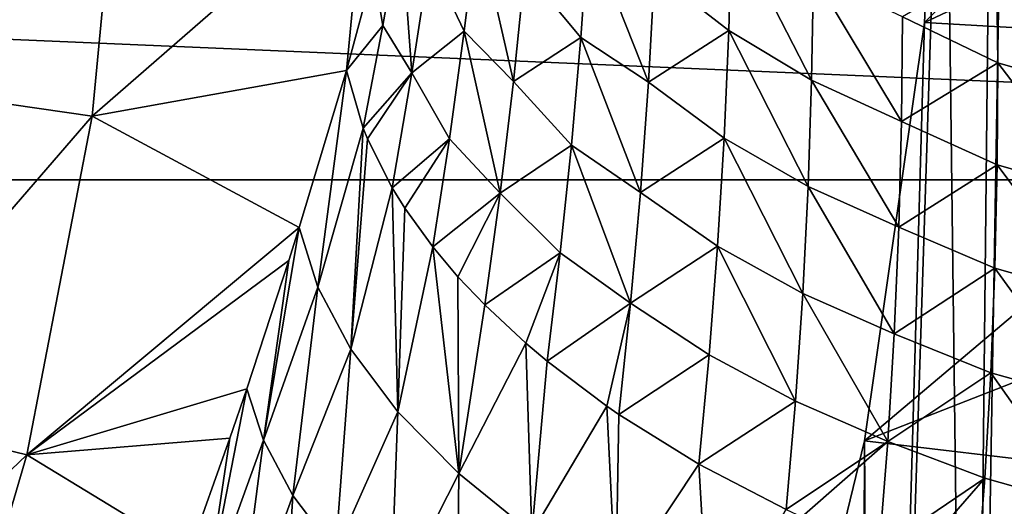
# Model space of a CAD drawing. Header units: metres. Extents: x -82 to 82, y -313 to 40.
# Tile 341 of 405: x 20.58 to 26.35, y -5.3 to -2.45. Entities that reach past the tile are written whole.
import ezdxf

# ---------------------------------------------------------------- set-up
doc = ezdxf.new("R2010")
doc.units = ezdxf.units.M
doc.layers.add('solid_505278_SW0001_CCC', color=7, linetype='CONTINUOUS')

msp = doc.modelspace()

# ---------------------------------------------------------------- linework, layer by layer
at = {"layer": 'solid_505278_SW0001_CCC'}
for points in [[(24.394852, 11.828752, 22.155525), (24.395313, 11.838113, 22.609262), (46.085339, -6.391057, 41.571404)], [(24.395313, 11.838113, 22.609262), (24.414707, 11.819185, 23.116474), (46.085339, -6.391057, 41.571404)], [(24.410315, 11.79554, 21.744139), (24.394852, 11.828752, 22.155525), (46.085339, -6.391057, 41.571404)], [(24.410315, 11.79554, 21.744139), (46.085339, -6.391057, 41.571404), (46.701576, -7.144948, 40.205154)], [(24.439697, 11.741335, 21.366631), (24.410315, 11.79554, 21.744139), (46.701576, -7.144948, 40.205154)], [(24.414707, 11.819185, 23.116474), (24.457344, 11.765347, 23.691967), (46.085339, -6.391057, 41.571404)], [(24.481678, 11.667856, 21.016287), (24.439697, 11.741335, 21.366631), (46.701576, -7.144948, 40.205154)], [(24.457344, 11.765347, 23.691967), (45.347614, -5.772033, 42.946751), (46.085339, -6.391057, 41.571404)], [(24.457344, 11.765347, 23.691967), (24.52927, 11.666902, 24.35533), (45.347614, -5.772033, 42.946751)], [(24.535494, 11.575875, 20.687429), (24.481678, 11.667856, 21.016287), (46.701576, -7.144948, 40.205154)], [(24.52927, 11.666902, 24.35533), (24.578323, 11.597232, 24.726034), (45.347614, -5.772033, 42.946751)], [(24.60091, 11.465295, 20.375366), (24.535494, 11.575875, 20.687429), (46.701576, -7.144948, 40.205154)], [(24.578323, 11.597232, 24.726034), (24.637506, 11.511533, 25.12558), (45.347614, -5.772033, 42.946751)], [(24.637506, 11.511533, 25.12558), (24.707153, 11.408542, 25.554943), (45.347614, -5.772033, 42.946751)], [(24.67816, 11.335218, 20.0762), (24.60091, 11.465295, 20.375366), (46.701576, -7.144948, 40.205154)], [(24.707153, 11.408542, 25.554943), (24.788658, 11.285902, 26.016899), (45.347614, -5.772033, 42.946751)], [(24.767889, 11.183995, 19.78668), (24.67816, 11.335218, 20.0762), (46.701576, -7.144948, 40.205154)], [(24.788658, 11.285902, 26.016899), (44.498169, -5.296072, 44.312996), (45.347614, -5.772033, 42.946751)], [(24.788658, 11.285902, 26.016899), (24.882256, 11.142185, 26.5126), (44.498169, -5.296072, 44.312996)], [(24.767889, 11.183995, 19.78668), (46.701576, -7.144948, 40.205154), (47.189945, -8.025766, 38.862278)], [(24.871145, 11.009154, 19.503977), (24.767889, 11.183995, 19.78668), (47.189945, -8.025766, 38.862278)], [(24.882256, 11.142185, 26.5126), (24.988798, 10.975226, 27.044302), (44.498169, -5.296072, 44.312996)], [(24.989439, 10.807234, 19.225573), (24.871145, 11.009154, 19.503977), (47.189945, -8.025766, 38.862278)], [(24.988798, 10.975226, 27.044302), (25.108957, 10.782746, 27.61462), (44.498169, -5.296072, 44.312996)], [(25.124756, 10.573668, 18.949318), (24.989439, 10.807234, 19.225573), (47.189945, -8.025766, 38.862278)], [(25.108957, 10.782746, 27.61462), (25.242779, 10.562989, 28.224642), (44.498169, -5.296072, 44.312996)], [(25.279581, 10.30255, 18.673386), (25.124756, 10.573668, 18.949318), (47.189945, -8.025766, 38.862278)], [(25.242779, 10.562989, 28.224642), (25.391151, 10.312742, 28.87858), (44.498169, -5.296072, 44.312996)], [(25.279581, 10.30255, 18.673386), (47.189945, -8.025766, 38.862278), (47.544315, -9.022715, 37.559395)], [(25.456774, 9.98657, 18.396349), (25.279581, 10.30255, 18.673386), (47.544315, -9.022715, 37.559395)], [(25.391151, 10.312742, 28.87858), (43.545929, -4.968073, 45.655872), (44.498169, -5.296072, 44.312996)], [(25.391151, 10.312742, 28.87858), (25.553905, 10.029705, 29.578196), (43.545929, -4.968073, 45.655872)], [(25.553905, 10.029705, 29.578196), (25.670599, 9.821074, 30.071865), (43.545929, -4.968073, 45.655872)], [(25.659595, 9.616619, 18.117189), (25.456774, 9.98657, 18.396349), (47.544315, -9.022715, 37.559395)], [(25.670599, 9.821074, 30.071865), (25.793667, 9.595549, 30.587959), (43.545929, -4.968073, 45.655872)], [(25.891617, 9.181572, 17.835571), (25.659595, 9.616619, 18.117189), (47.544315, -9.022715, 37.559395)], [(25.793667, 9.595549, 30.587959), (25.923344, 9.351282, 31.129276), (43.545929, -4.968073, 45.655872)], [(25.923344, 9.351282, 31.129276), (26.059132, 9.088165, 31.694067), (43.545929, -4.968073, 45.655872)], [(26.15575, 8.669367, 17.552582), (25.891617, 9.181572, 17.835571), (47.544315, -9.022715, 37.559395)], [(26.059132, 9.088165, 31.694067), (42.50259, -4.792206, 46.958755), (43.545929, -4.968073, 45.655872)], [(26.059132, 9.088165, 31.694067), (26.201523, 8.802954, 32.287937), (42.50259, -4.792206, 46.958755)], [(26.201523, 8.802954, 32.287937), (26.351597, 8.491707, 32.916363), (42.50259, -4.792206, 46.958755)], [(26.15575, 8.669367, 17.552582), (47.544315, -9.022715, 37.559395), (47.760555, -10.123828, 36.312004)], [(26.300962, 8.379543, 17.411055), (26.15575, 8.669367, 17.552582), (47.760555, -10.123828, 36.312004)], [(26.454424, 8.065916, 17.269989), (26.300962, 8.379543, 17.411055), (47.760555, -10.123828, 36.312004)], [(26, 0, 15), (26.348351, 6.695788, 15), (26.152407, -12.157122, 15)], [(26.348351, 6.695788, 15), (26.464577, 6.434959, 15), (26.152407, -12.157122, 15)], [(26.464577, 6.434959, 15), (26.675501, -11.419466, 15), (26.152407, -12.157122, 15)], [(26, 0, 15), (26.152407, -12.157122, 15), (25.582354, -12.875551, 15)], [(25.882271, -2.471432, 15), (26, 0, 15), (25.582354, -12.875551, 15)], [(25.882271, -2.471432, -257.5), (28.362389, -1.303037, -257.5), (28.392305, 0, -257.5)], [(25.882271, -2.471432, -257.5), (28.392305, 0, -257.5), (26, 0, -257.5)], [(25.882271, -2.471432, 15), (25.882271, -2.471432, -257.5), (26, 0, -257.5)], [(25.882271, -2.471432, 15), (26, 0, -257.5), (26, 0, 15)], [(39.855892, -3.392345, -279.5), (-39.855892, -3.392345, -279.5), (-40, 0, -279.5)], [(40, 0, -279.5), (39.855892, -3.392345, -279.5), (-40, 0, -279.5)], [(20.061092, -0.955628, 69.836754), (19.879417, -2.858229, 69.836754), (21.193464, -1.009569, 61.983105)], [(19.879417, -2.858229, 69.836754), (21.001534, -3.019565, 61.983105), (21.193464, -1.009569, 61.983105)], [(21.193464, -1.009569, 61.983105), (21.001534, -3.019565, 61.983105), (22.601566, -1.628695, 54.188484)], [(25.882271, -2.471432, -257.5), (28.272366, -2.606971, -257.5), (28.362389, -1.303037, -257.5)], [(21.001534, -3.019565, 61.983105), (22.49254, -2.751375, 54.188374), (22.601566, -1.628695, 54.188484)], [(22.650879, -2.165212, 53.728893), (22.601566, -1.628695, 54.188484), (22.49254, -2.751375, 54.188374)], [(22.811625, -1.888813, 53.108025), (22.650879, -2.165212, 53.728893), (22.705511, -2.489349, 53.410828)], [(22.811625, -1.888813, 53.108025), (22.705511, -2.489349, 53.410828), (22.876015, -2.765745, 52.897427)], [(22.811625, -1.888813, 53.108025), (22.876015, -2.765745, 52.897427), (22.979988, -2.094024, 52.551636)], [(22.979988, -2.094024, 52.551636), (23.183796, -2.522228, 52.139164), (23.260601, -1.892968, 51.792736)], [(23.260601, -1.892968, 51.792736), (23.183796, -2.522228, 52.139164), (23.471508, -2.815968, 51.690746)], [(23.260601, -1.892968, 51.792736), (23.471508, -2.815968, 51.690746), (23.538467, -2.16403, 51.321777)], [(24.298779, -2.179793, 50.178894), (24.734615, -2.518859, 49.892475), (24.751265, -1.894533, 49.464867)], [(24.751265, -1.894533, 49.464867), (24.734615, -2.518859, 49.892475), (25.220329, -2.809106, 49.643135)], [(24.751265, -1.894533, 49.464867), (25.220329, -2.809106, 49.643135), (25.230497, -2.192655, 49.205765)], [(23.538467, -2.16403, 51.321777), (23.866821, -2.559324, 50.96653), (23.911726, -1.932728, 50.584419)], [(23.911726, -1.932728, 50.584419), (23.866821, -2.559324, 50.96653), (24.263424, -2.821612, 50.584736)], [(23.911726, -1.932728, 50.584419), (24.263424, -2.821612, 50.584736), (24.298779, -2.179793, 50.178894)], [(22.979988, -2.094024, 52.551636), (22.876015, -2.765745, 52.897427), (23.183796, -2.522228, 52.139164)], [(25.75326, -2.438329, 48.98502), (26.311825, -2.70748, 48.866665), (26.304857, -2.116357, 48.394997)], [(26.304857, -2.116357, 48.394997), (26.897631, -2.875558, 48.760117), (26.889519, -2.287643, 48.272137)], [(26.304857, -2.116357, 48.394997), (26.311825, -2.70748, 48.866665), (26.897631, -2.875558, 48.760117)], [(22.705511, -2.489349, 53.410828), (22.650879, -2.165212, 53.728893), (22.49254, -2.751375, 54.188374)], [(23.538467, -2.16403, 51.321777), (23.471508, -2.815968, 51.690746), (23.866821, -2.559324, 50.96653)], [(24.298779, -2.179793, 50.178894), (24.263424, -2.821612, 50.584736), (24.734615, -2.518859, 49.892475)], [(25.230497, -2.192655, 49.205765), (25.220329, -2.809106, 49.643135), (25.747995, -3.051136, 49.436779)], [(25.230497, -2.192655, 49.205765), (25.747995, -3.051136, 49.436779), (25.75326, -2.438329, 48.98502)], [(25.882271, -2.471432, -257.5), (25.530142, -4.920547, -257.5), (28.272366, -2.606971, -257.5)], [(25.530142, -4.920547, 15), (25.530142, -4.920547, -257.5), (25.882271, -2.471432, -257.5)], [(25.530142, -4.920547, 15), (25.882271, -2.471432, -257.5), (25.882271, -2.471432, 15)], [(25.530142, -4.920547, 15), (25.882271, -2.471432, 15), (25.582354, -12.875551, 15)], [(25.75326, -2.438329, 48.98502), (25.747995, -3.051136, 49.436779), (26.311825, -2.70748, 48.866665)], [(22.705511, -2.489349, 53.410828), (22.49254, -2.751375, 54.188374), (22.590378, -3.090826, 53.697342)], [(22.705511, -2.489349, 53.410828), (22.590378, -3.090826, 53.697342), (22.876015, -2.765745, 52.897427)], [(22.876015, -2.765745, 52.897427), (23.096909, -3.15324, 52.467644), (23.183796, -2.522228, 52.139164)], [(23.183796, -2.522228, 52.139164), (23.096909, -3.15324, 52.467644), (23.393492, -3.470091, 52.040009)], [(23.183796, -2.522228, 52.139164), (23.393492, -3.470091, 52.040009), (23.471508, -2.815968, 51.690746)], [(24.263424, -2.821612, 50.584736), (24.707436, -3.147913, 50.30299), (24.734615, -2.518859, 49.892475)], [(24.734615, -2.518859, 49.892475), (24.707436, -3.147913, 50.30299), (25.199612, -3.43095, 50.063622)], [(24.734615, -2.518859, 49.892475), (25.199612, -3.43095, 50.063622), (25.220329, -2.809106, 49.643135)], [(23.471508, -2.815968, 51.690746), (23.811655, -3.18889, 51.331001), (23.866821, -2.559324, 50.96653)], [(23.866821, -2.559324, 50.96653), (23.811655, -3.18889, 51.331001), (24.217037, -3.467173, 50.971794)], [(23.866821, -2.559324, 50.96653), (24.217037, -3.467173, 50.971794), (24.263424, -2.821612, 50.584736)], [(25.530142, -4.920547, -257.5), (28.122044, -3.908147, -257.5), (28.272366, -2.606971, -257.5)], [(25.747995, -3.051136, 49.436779), (26.308683, -3.305696, 49.323399), (26.311825, -2.70748, 48.866665)], [(26.311825, -2.70748, 48.866665), (26.308683, -3.305696, 49.323399), (26.895504, -3.471494, 49.233349)], [(26.311825, -2.70748, 48.866665), (26.895504, -3.471494, 49.233349), (26.897631, -2.875558, 48.760117)], [(22.216475, -3.670815, 54.887573), (22.49254, -2.751375, 54.188374), (21.001534, -3.019565, 61.983105)], [(22.324677, -4.020451, 54.311794), (22.49254, -2.751375, 54.188374), (22.216475, -3.670815, 54.887573)], [(22.324677, -4.020451, 54.311794), (22.590378, -3.090826, 53.697342), (22.49254, -2.751375, 54.188374)], [(22.590378, -3.090826, 53.697342), (22.61557, -3.152757, 53.61068), (22.876015, -2.765745, 52.897427)], [(22.61557, -3.152757, 53.61068), (22.760548, -3.438633, 53.222279), (22.876015, -2.765745, 52.897427)], [(22.876015, -2.765745, 52.897427), (22.760548, -3.438633, 53.222279), (23.096909, -3.15324, 52.467644)], [(23.471508, -2.815968, 51.690746), (23.393492, -3.470091, 52.040009), (23.811655, -3.18889, 51.331001)], [(24.263424, -2.821612, 50.584736), (24.217037, -3.467173, 50.971794), (24.707436, -3.147913, 50.30299)], [(25.220329, -2.809106, 49.643135), (25.199612, -3.43095, 50.063622), (25.732031, -3.670177, 49.871727)], [(25.220329, -2.809106, 49.643135), (25.732031, -3.670177, 49.871727), (25.747995, -3.051136, 49.436779)], [(19.879417, -2.858229, 69.836754), (19.51771, -4.734945, 69.836754), (21.001534, -3.019565, 61.983105)], [(19.51771, -4.734945, 69.836754), (20.619408, -5.002214, 61.983105), (21.001534, -3.019565, 61.983105)], [(22.216475, -3.670815, 54.887573), (21.001534, -3.019565, 61.983105), (20.619408, -5.002214, 61.983105)], [(25.747995, -3.051136, 49.436779), (25.732031, -3.670177, 49.871727), (26.308683, -3.305696, 49.323399)], [(22.324677, -4.020451, 54.311794), (22.517992, -4.385047, 53.771156), (22.590378, -3.090826, 53.697342)], [(22.517992, -4.385047, 53.771156), (22.61557, -3.152757, 53.61068), (22.590378, -3.090826, 53.697342)], [(22.517992, -4.385047, 53.771156), (22.760548, -3.438633, 53.222279), (22.61557, -3.152757, 53.61068)], [(22.760548, -3.438633, 53.222279), (22.835176, -3.558272, 53.065399), (23.096909, -3.15324, 52.467644)], [(22.835176, -3.558272, 53.065399), (22.999643, -3.785286, 52.776993), (23.096909, -3.15324, 52.467644)], [(23.096909, -3.15324, 52.467644), (22.999643, -3.785286, 52.776993), (23.393492, -3.470091, 52.040009)], [(24.217037, -3.467173, 50.971794), (24.669374, -3.78123, 50.695126), (24.707436, -3.147913, 50.30299)], [(24.707436, -3.147913, 50.30299), (24.669374, -3.78123, 50.695126), (25.167986, -4.057766, 50.465912)], [(24.707436, -3.147913, 50.30299), (25.167986, -4.057766, 50.465912), (25.199612, -3.43095, 50.063622)], [(23.393492, -3.470091, 52.040009), (23.745911, -3.820839, 51.676582), (23.811655, -3.18889, 51.331001)], [(23.811655, -3.18889, 51.331001), (23.745911, -3.820839, 51.676582), (24.159266, -4.115851, 51.338657)], [(23.811655, -3.18889, 51.331001), (24.159266, -4.115851, 51.338657), (24.217037, -3.467173, 50.971794)], [(25.732031, -3.670177, 49.871727), (26.295092, -3.910786, 49.764004), (26.308683, -3.305696, 49.323399)], [(26.308683, -3.305696, 49.323399), (26.295092, -3.910786, 49.764004), (26.882778, -4.075292, 49.690613)], [(26.308683, -3.305696, 49.323399), (26.882778, -4.075292, 49.690613), (26.895504, -3.471494, 49.233349)], [(39.424614, -6.760169, -279.5), (-39.424614, -6.760169, -279.5), (-39.855892, -3.392345, -279.5)], [(39.855892, -3.392345, -279.5), (39.424614, -6.760169, -279.5), (-39.855892, -3.392345, -279.5)], [(22.517992, -4.385047, 53.771156), (22.795263, -4.750996, 53.269367), (22.760548, -3.438633, 53.222279)], [(22.795263, -4.750996, 53.269367), (22.835176, -3.558272, 53.065399), (22.760548, -3.438633, 53.222279)], [(25.199612, -3.43095, 50.063622), (25.167986, -4.057766, 50.465912), (25.704996, -4.295084, 50.288528)], [(25.199612, -3.43095, 50.063622), (25.704996, -4.295084, 50.288528), (25.732031, -3.670177, 49.871727)], [(22.999643, -3.785286, 52.776993), (23.146849, -3.95978, 52.563747), (23.393492, -3.470091, 52.040009)], [(23.146849, -3.95978, 52.563747), (23.304075, -4.125579, 52.368172), (23.393492, -3.470091, 52.040009)], [(23.393492, -3.470091, 52.040009), (23.304075, -4.125579, 52.368172), (23.745911, -3.820839, 51.676582)], [(24.217037, -3.467173, 50.971794), (24.159266, -4.115851, 51.338657), (24.669374, -3.78123, 50.695126)], [(22.795263, -4.750996, 53.269367), (22.999643, -3.785286, 52.776993), (22.835176, -3.558272, 53.065399)], [(22.155373, -3.864794, 55.025288), (22.216475, -3.670815, 54.887573), (20.619408, -5.002214, 61.983105)], [(22.006012, -4.91764, 54.953602), (22.216475, -3.670815, 54.887573), (22.155373, -3.864794, 55.025288)], [(22.006012, -4.91764, 54.953602), (22.324677, -4.020451, 54.311794), (22.216475, -3.670815, 54.887573)], [(25.732031, -3.670177, 49.871727), (25.704996, -4.295084, 50.288528), (26.295092, -3.910786, 49.764004)], [(22.795263, -4.750996, 53.269367), (23.15136, -5.111526, 52.815708), (22.999643, -3.785286, 52.776993)], [(23.15136, -5.111526, 52.815708), (23.146849, -3.95978, 52.563747), (22.999643, -3.785286, 52.776993)], [(24.159266, -4.115851, 51.338657), (24.620083, -4.418231, 51.06749), (24.669374, -3.78123, 50.695126)], [(24.669374, -3.78123, 50.695126), (24.620083, -4.418231, 51.06749), (25.125099, -4.689023, 50.84861)], [(24.669374, -3.78123, 50.695126), (25.125099, -4.689023, 50.84861), (25.167986, -4.057766, 50.465912)], [(21.908884, -4.615762, 55.526104), (22.155373, -3.864794, 55.025288), (20.619408, -5.002214, 61.983105)], [(22.006012, -4.91764, 54.953602), (22.155373, -3.864794, 55.025288), (21.908884, -4.615762, 55.526104)], [(23.304075, -4.125579, 52.368172), (23.544231, -4.349098, 52.115952), (23.745911, -3.820839, 51.676582)], [(23.544231, -4.349098, 52.115952), (23.669273, -4.454406, 52.001949), (23.745911, -3.820839, 51.676582)], [(23.745911, -3.820839, 51.676582), (23.669273, -4.454406, 52.001949), (24.159266, -4.115851, 51.338657)], [(25.530142, -4.920547, -257.5), (27.911522, -5.202875, -257.5), (28.122044, -3.908147, -257.5)], [(25.704996, -4.295084, 50.288528), (26.270683, -4.522451, 50.187195), (26.295092, -3.910786, 49.764004)], [(26.295092, -3.910786, 49.764004), (26.270683, -4.522451, 50.187195), (26.859066, -4.686728, 50.130608)], [(26.295092, -3.910786, 49.764004), (26.859066, -4.686728, 50.130608), (26.882778, -4.075292, 49.690613)], [(23.15136, -5.111526, 52.815708), (23.304075, -4.125579, 52.368172), (23.146849, -3.95978, 52.563747)], [(22.178907, -5.241535, 54.416042), (22.324677, -4.020451, 54.311794), (22.006012, -4.91764, 54.953602)], [(22.178907, -5.241535, 54.416042), (22.517992, -4.385047, 53.771156), (22.324677, -4.020451, 54.311794)], [(25.167986, -4.057766, 50.465912), (25.125099, -4.689023, 50.84861), (25.666519, -4.925378, 50.685738)], [(25.167986, -4.057766, 50.465912), (25.666519, -4.925378, 50.685738), (25.704996, -4.295084, 50.288528)], [(23.15136, -5.111526, 52.815708), (23.544231, -4.349098, 52.115952), (23.304075, -4.125579, 52.368172)], [(23.669273, -4.454406, 52.001949), (24.019228, -4.718288, 51.731144), (24.159266, -4.115851, 51.338657)], [(24.019228, -4.718288, 51.731144), (24.089754, -4.766828, 51.68383), (24.159266, -4.115851, 51.338657)], [(24.159266, -4.115851, 51.338657), (24.089754, -4.766828, 51.68383), (24.620083, -4.418231, 51.06749)], [(25.704996, -4.295084, 50.288528), (25.666519, -4.925378, 50.685738), (26.270683, -4.522451, 50.187195)], [(22.428703, -5.571359, 53.913456), (22.517992, -4.385047, 53.771156), (22.178907, -5.241535, 54.416042)], [(22.428703, -5.571359, 53.913456), (22.795263, -4.750996, 53.269367), (22.517992, -4.385047, 53.771156)], [(23.15136, -5.111526, 52.815708), (23.579691, -5.459964, 52.418579), (23.544231, -4.349098, 52.115952)], [(23.579691, -5.459964, 52.418579), (23.669273, -4.454406, 52.001949), (23.544231, -4.349098, 52.115952)], [(24.089754, -4.766828, 51.68383), (24.559208, -5.058156, 51.418583), (24.620083, -4.418231, 51.06749)], [(24.620083, -4.418231, 51.06749), (24.559208, -5.058156, 51.418583), (25.125099, -4.689023, 50.84861)], [(23.579691, -5.459964, 52.418579), (24.019228, -4.718288, 51.731144), (23.669273, -4.454406, 52.001949)], [(25.666519, -4.925378, 50.685738), (26.235081, -5.140306, 50.591564), (26.270683, -4.522451, 50.187195)], [(26.270683, -4.522451, 50.187195), (26.235081, -5.140306, 50.591564), (26.823965, -5.305496, 50.551895)], [(26.270683, -4.522451, 50.187195), (26.823965, -5.305496, 50.551895), (26.859066, -4.686728, 50.130608)], [(21.809332, -4.905965, 55.705383), (21.908884, -4.615762, 55.526104), (20.619408, -5.002214, 61.983105)], [(21.666506, -5.858163, 55.484634), (21.908884, -4.615762, 55.526104), (21.809332, -4.905965, 55.705383)], [(22.006012, -4.91764, 54.953602), (21.908884, -4.615762, 55.526104), (21.666506, -5.858163, 55.484634)], [(23.579691, -5.459964, 52.418579), (24.072332, -5.789865, 52.08532), (24.019228, -4.718288, 51.731144)], [(24.072332, -5.789865, 52.08532), (24.089754, -4.766828, 51.68383), (24.019228, -4.718288, 51.731144)], [(24.559208, -5.058156, 51.418583), (25.070583, -5.324016, 51.21019), (25.125099, -4.689023, 50.84861)], [(25.125099, -4.689023, 50.84861), (25.070583, -5.324016, 51.21019), (25.666519, -4.925378, 50.685738)], [(19.51771, -4.734945, 69.836754), (18.979246, -6.568781, 69.836754), (20.619408, -5.002214, 61.983105)], [(22.751173, -5.901528, 53.454357), (22.795263, -4.750996, 53.269367), (22.428703, -5.571359, 53.913456)], [(22.751173, -5.901528, 53.454357), (23.15136, -5.111526, 52.815708), (22.795263, -4.750996, 53.269367)], [(24.072332, -5.789865, 52.08532), (24.559208, -5.058156, 51.418583), (24.089754, -4.766828, 51.68383)], [(21.568369, -5.580629, 56.090305), (21.809332, -4.905965, 55.705383), (20.619408, -5.002214, 61.983105)], [(21.666506, -5.858163, 55.484634), (21.809332, -4.905965, 55.705383), (21.568369, -5.580629, 56.090305)], [(22.006012, -4.91764, 54.953602), (21.666506, -5.858163, 55.484634), (21.844145, -6.161613, 54.91441)], [(22.178907, -5.241535, 54.416042), (22.006012, -4.91764, 54.953602), (21.844145, -6.161613, 54.91441)], [(25.530142, -4.920547, -257.5), (24.946812, -7.325066, -257.5), (27.911522, -5.202875, -257.5)], [(24.946812, -7.325066, 15), (24.946812, -7.325066, -257.5), (25.530142, -4.920547, -257.5)], [(24.946812, -7.325066, 15), (25.530142, -4.920547, -257.5), (25.530142, -4.920547, 15)], [(24.946812, -7.325066, 15), (25.530142, -4.920547, 15), (25.502874, -12.970085, 15)], [(25.070583, -5.324016, 51.21019), (25.16194, -5.366753, 51.180408), (25.666519, -4.925378, 50.685738)], [(25.16194, -5.366753, 51.180408), (25.616207, -5.560417, 51.061787), (25.666519, -4.925378, 50.685738)], [(25.530142, -4.920547, 15), (25.582354, -12.875551, 15), (25.502874, -12.970085, 15)], [(25.666519, -4.925378, 50.685738), (25.616207, -5.560417, 51.061787), (26.235081, -5.140306, 50.591564)], [(18.979246, -6.568781, 69.836754), (20.050552, -6.939563, 61.983105), (20.619408, -5.002214, 61.983105)], [(21.568369, -5.580629, 56.090305), (20.619408, -5.002214, 61.983105), (20.050552, -6.939563, 61.983105)], [(24.072332, -5.789865, 52.08532), (24.620169, -6.095125, 51.822105), (24.559208, -5.058156, 51.418583)], [(24.620169, -6.095125, 51.822105), (25.070583, -5.324016, 51.21019), (24.559208, -5.058156, 51.418583)], [(23.14086, -6.226457, 53.046513), (23.15136, -5.111526, 52.815708), (22.751173, -5.901528, 53.454357)], [(23.14086, -6.226457, 53.046513), (23.579691, -5.459964, 52.418579), (23.15136, -5.111526, 52.815708)], [(25.616207, -5.560417, 51.061787), (25.806366, -5.632808, 51.025707), (26.235081, -5.140306, 50.591564)], [(25.806366, -5.632808, 51.025707), (26.187885, -5.76381, 50.975594), (26.235081, -5.140306, 50.591564)], [(26.235081, -5.140306, 50.591564), (26.187885, -5.76381, 50.975594), (26.823965, -5.305496, 50.551895)], [(22.178907, -5.241535, 54.416042), (21.844145, -6.161613, 54.91441), (22.102228, -6.475784, 54.381977)], [(22.428703, -5.571359, 53.913456), (22.178907, -5.241535, 54.416042), (22.102228, -6.475784, 54.381977)], [(24.946812, -7.325066, -257.5), (27.641195, -6.487473, -257.5), (27.911522, -5.202875, -257.5)]]:
    msp.add_3dface(points, dxfattribs=at)

doc.saveas('drawing.dxf')
